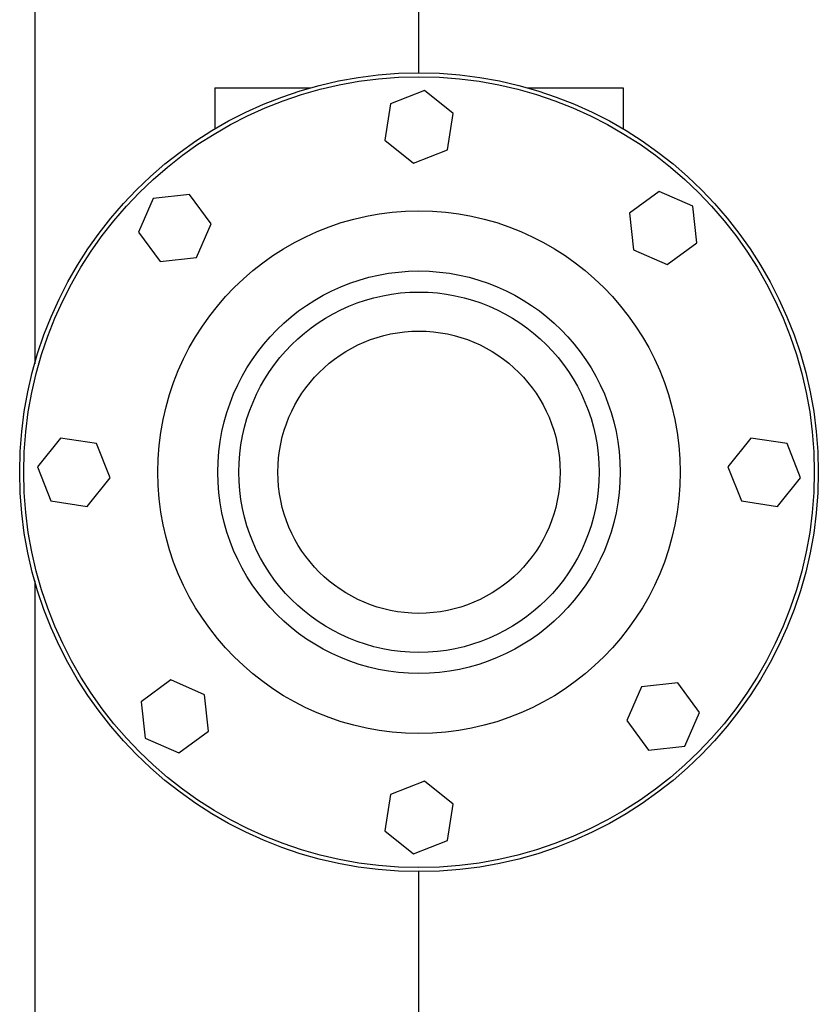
# Model space of a CAD drawing. Header units: inches. Extents: x 24 to 1128, y -94 to 748.
# Tile 539 of 573: x 672.23 to 680.54, y 564.13 to 574.37. Entities that reach past the tile are written whole.
import ezdxf

# ---------------------------------------------------------------- set-up
doc = ezdxf.new("R2010")
doc.units = ezdxf.units.IN
doc.header["$LTSCALE"] = 32
doc.header["$MEASUREMENT"] = 0
doc.layers.add('Visible (ANSI)', color=7, linetype='Continuous', lineweight=30)

msp = doc.modelspace()

# ---------------------------------------------------------------- linework, layer by layer
at = {"layer": 'Visible (ANSI)'}
for p, q in [((672.38339, 587.84902), (672.38339, 570.79041)), ((676.38339, 573.81777), (676.38339, 587.84902)), ((674.25839, 573.66152), (675.25449, 573.66152)), ((674.25839, 573.66152), (674.25839, 573.23346)), ((676.44095, 573.63288), (676.08515, 573.49392)), ((676.7392, 573.39423), (676.44095, 573.63288)), ((677.51229, 573.66152), (678.50839, 573.66152)), ((678.50839, 573.66152), (678.50839, 573.23346)), ((676.08515, 573.49392), (676.02759, 573.1163)), ((676.68164, 573.01661), (676.7392, 573.39423)), ((676.02759, 573.1163), (676.32584, 572.87765)), ((676.32584, 572.87765), (676.68164, 573.01661)), ((673.61591, 572.51039), (673.46258, 572.16054)), ((673.99556, 572.55253), (673.61591, 572.51039)), ((674.22187, 572.24482), (673.99556, 572.55253)), ((678.88242, 572.58232), (678.57471, 572.35601)), ((679.23227, 572.429), (678.88242, 572.58232)), ((679.27441, 572.04935), (679.23227, 572.429)), ((678.57471, 572.35601), (678.61685, 571.97636)), ((674.06855, 571.89497), (674.22187, 572.24482)), ((673.46258, 572.16054), (673.6889, 571.85283)), ((678.61685, 571.97636), (678.9667, 571.82304)), ((678.9667, 571.82304), (679.27441, 572.04935)), ((673.6889, 571.85283), (674.06855, 571.89497)), ((672.65068, 570.01732), (672.41203, 569.71907)), ((673.02829, 569.95976), (672.65068, 570.01732)), ((673.16726, 569.60396), (673.02829, 569.95976)), ((679.83818, 570.01732), (679.59953, 569.71907)), ((680.21579, 569.95976), (679.83818, 570.01732)), ((680.35476, 569.60396), (680.21579, 569.95976)), ((672.41203, 569.71907), (672.55099, 569.36327)), ((679.59953, 569.71907), (679.73849, 569.36327)), ((672.92861, 569.30571), (673.16726, 569.60396)), ((680.11611, 569.30571), (680.35476, 569.60396)), ((672.55099, 569.36327), (672.92861, 569.30571)), ((679.73849, 569.36327), (680.11611, 569.30571)), ((672.38339, 568.53262), (672.38339, 550.48892)), ((673.80009, 567.49999), (673.49238, 567.27368)), ((674.14994, 567.34667), (673.80009, 567.49999)), ((679.07789, 567.4702), (678.69824, 567.42806)), ((679.3042, 567.16249), (679.07789, 567.4702)), ((678.69824, 567.42806), (678.54491, 567.07821)), ((673.49238, 567.27368), (673.53452, 566.89403)), ((674.19208, 566.96702), (674.14994, 567.34667)), ((679.15088, 566.81264), (679.3042, 567.16249)), ((678.54491, 567.07821), (678.77123, 566.7705)), ((673.88437, 566.74071), (674.19208, 566.96702)), ((673.53452, 566.89403), (673.88437, 566.74071)), ((678.77123, 566.7705), (679.15088, 566.81264)), ((676.44095, 566.44538), (676.08515, 566.30642)), ((676.7392, 566.20673), (676.44095, 566.44538)), ((676.08515, 566.30642), (676.02759, 565.9288)), ((676.68164, 565.82911), (676.7392, 566.20673)), ((676.02759, 565.9288), (676.32584, 565.69015)), ((676.32584, 565.69015), (676.68164, 565.82911)), ((676.38339, 550.48892), (676.38339, 565.50527))]:
    msp.add_line(p, q, dxfattribs=at)
for radius in [4.15625, 4.11458, 2.71875, 2.09375, 1.875, 1.46875]:
    msp.add_circle((676.38339, 569.66152), radius, dxfattribs=at)

doc.saveas('drawing.dxf')
